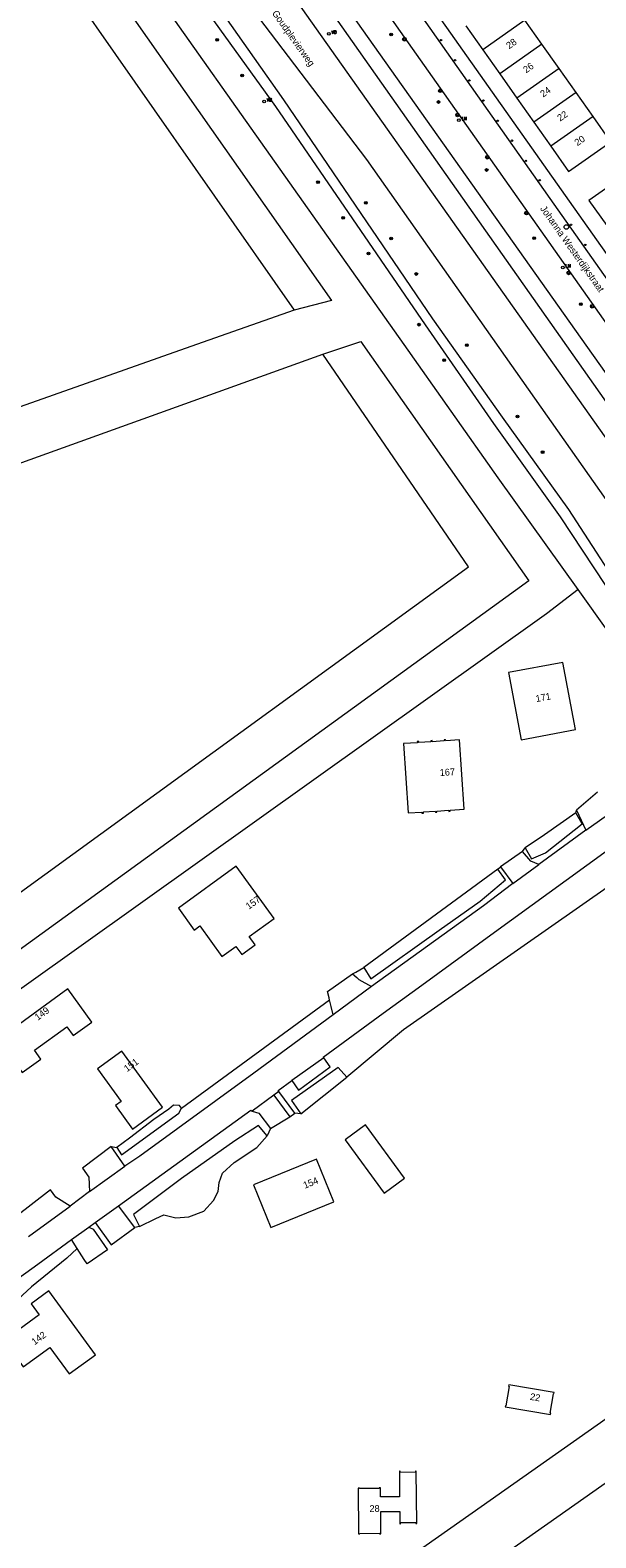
# Model space of a CAD drawing. Header units: metres. Extents: x 138165 to 154469, y 480134 to 494189.
# Tile 986 of 1056: x 150888 to 150992, y 483782 to 484058. Entities that reach past the tile are written whole.
import ezdxf

# ---------------------------------------------------------------- set-up
doc = ezdxf.new("R2010")
doc.units = ezdxf.units.M
doc.header["$LTSCALE"] = 0.001
doc.header["$MEASUREMENT"] = 0
for name, color, linetype, lineweight in [('Level 5', 7, 'Continuous', 0), ('TOP-L-topo objecten punt', 7, 'Continuous', 0), ('TOP-L-topo objecten vlak', 7, 'Continuous', 0), ('TOP-T-topo huisnummering naamgeving', 7, 'Continuous', 0)]:
    doc.layers.add(name, color=color, linetype=linetype, lineweight=lineweight)
doc.styles.add('Style-INTL_ISO', font='INTL_ISO.shx')
doc.styles.add('Style-STANDARD', font='STANDARD.shx')

# ---------------------------------------------------------------- blocks, each defined once
blk = doc.blocks.new('24')
at = {"layer": 'TOP-L-topo objecten punt', "color": 7, "linetype": 'Continuous', "lineweight": 0}
for radius in [0.025, 0.0182, 0.0115, 0.005]:
    blk.add_circle((0, 0), radius, dxfattribs=at)
blk = doc.blocks.new('*U13')
at = {"layer": 'Level 5', "color": 7, "linetype": 'Continuous', "lineweight": 0}
blk.add_circle((0, 0), 0.0415, dxfattribs=at)
blk = doc.blocks.new('150')
at = {"layer": 'Level 5', "color": 7, "linetype": 'Continuous', "lineweight": 0}
blk.add_blockref('*U13', (0, 0), dxfattribs=at)
blk = doc.blocks.new('39')
at = {"layer": 'TOP-L-topo objecten punt', "color": 7, "linetype": 'Continuous', "lineweight": 0}
for p, q in [((0.0175, 0.0175), (-0.0175, 0.0175)), ((-0.0175, 0.0175), (-0.0175, -0.0175)), ((0.0175, 0.0175), (0.0175, -0.0175)), ((0.0175, -0.0175), (-0.0175, -0.0175))]:
    blk.add_line(p, q, dxfattribs=at)
blk.add_circle((0, 0), 0.0332, dxfattribs=at)
blk = doc.blocks.new('16')
at = {"layer": 'TOP-L-topo objecten punt', "color": 7, "linetype": 'Continuous', "lineweight": 0}
blk.add_circle((0, 0), 0.025, dxfattribs=at)
at = {"layer": 'TOP-L-topo objecten punt', "color": 7, "linetype": 'Continuous', "lineweight": 0, "style": 'Style-STANDARD'}
blk.add_text('LM', height=0.06, dxfattribs=at).set_placement((0.0483, 0))
blk = doc.blocks.new('10')
at = {"layer": 'TOP-L-topo objecten punt', "linetype": 'Continuous', "lineweight": 0}
blk.add_circle((0, 0), 0.0125, dxfattribs=at)
blk = doc.blocks.new('14')
at = {"layer": 'TOP-L-topo objecten punt', "color": 7, "linetype": 'Continuous', "lineweight": 0}
blk.add_circle((0, 0), 0.025, dxfattribs=at)
at = {"layer": 'TOP-L-topo objecten punt', "color": 7, "linetype": 'Continuous', "lineweight": 0, "style": 'Style-STANDARD'}
blk.add_text('VB', height=0.06, dxfattribs=at).set_placement((0.0483, 0))

msp = doc.modelspace()

# ---------------------------------------------------------------- linework, layer by layer
at = {"layer": 'TOP-L-topo objecten vlak', "flags": 128}
for points in [[(150887.02, 484112.33), (150891.21, 484102.97), (150894.4, 484097.28), (150909.22, 484077.41), (150918.59, 484064.23), (150933.42, 484043.6), (150960.76, 484003.61), (150973.32, 483985.55), (150985.47, 483968.48), (150997.85, 483949.81), (151006.86, 483936.68), (151011.05, 483930.72), (151012.81, 483928.18)], [(150988.77, 483955.2), (150974.18, 483975.64), (150956.96, 484000), (150887.81, 484097.8), (150881.99, 484105.98)], [(150760.46, 483943.98), (150753.33, 483940.46), (150722.98, 483982.05), (150747.37, 484000), (150786.36, 484028.69), (150880.58, 484097.96), (150943.65, 484008.08), (150936.84, 484006.32)], [(150760.46, 483943.98), (150733.61, 483982.22), (150757.53, 484000), (150878.41, 484089.85), (150936.84, 484006.32)], [(150937.55, 484069.59), (151022.81, 483948.4), (151025.41, 483950.29), (150939.89, 484071.11)], [(151015.82, 483940.46), (151013.41, 483938.39), (151010.66, 483936.43), (151009.95, 483936.54), (150999.33, 483950.9), (150987.08, 483969.83), (150974.93, 483986.73), (150962.19, 484004.71), (150934.95, 484044.8), (150921.14, 484064.43), (150921.01, 484065.47), (150924.56, 484068.01)], [(151014.47, 483983.1), (150984.41, 484025.7), (150955.32, 484067.05)], [(151015.45, 483986.29), (150986.5, 484027.31), (150957.55, 484068.32)], [(151015.73, 483951.99), (150936.33, 484064.31)], [(150950.69, 484065.27), (151027.27, 483956.57), (151027.42, 483956.3), (151027.56, 483956.02), (151027.68, 483955.74)], [(150930.29, 484059.89), (150950.03, 484033.91), (151010.36, 483948.13)], [(150968.23, 484058.37), (150971.34, 484053.96)], [(150979.06, 484059.4), (150971.34, 484053.96)], [(150982.17, 484054.98), (150979.06, 484059.4)], [(150971.34, 484053.96), (150974.45, 484049.54)], [(150982.17, 484054.98), (150974.45, 484049.54)], [(150985.29, 484050.57), (150982.17, 484054.98)], [(150974.45, 484049.54), (150977.56, 484045.13)], [(150985.29, 484050.57), (150977.56, 484045.13)], [(150988.4, 484046.16), (150985.29, 484050.57)], [(150977.56, 484045.13), (150980.67, 484040.71)], [(150988.4, 484046.16), (150980.67, 484040.71)], [(150991.51, 484041.74), (150988.4, 484046.16)], [(150991.51, 484041.74), (150983.78, 484036.3)], [(150983.78, 484036.3), (150987.02, 484031.7), (150994.75, 484037.14), (150991.51, 484041.74)], [(150980.67, 484040.71), (150983.78, 484036.3)], [(151001.74, 484027.22), (150998.49, 484031.83), (150990.77, 484026.38), (150994.01, 484021.78)], [(150936.84, 484006.32), (150918.96, 484000), (150760.46, 483943.98)], [(150942.04, 483998.23), (150947.39, 484000), (150949.02, 484000.54), (150949.4, 484000), (150979.75, 483956.74), (150823.3, 483843.37), (150759.33, 483932.25), (150765.9, 483934.86)], [(150765.9, 483934.86), (150823.85, 483854.14), (150968.71, 483959.3), (150942.04, 483998.23)], [(150765.9, 483934.86), (150942.04, 483998.23)], [(150988.77, 483955.2), (150983.01, 483950.72), (150866.06, 483867.3), (150769.48, 483796.92)], [(151007.88, 483928.41), (151000, 483939.46), (150988.77, 483955.2)], [(150978.36, 483927.67), (150988.29, 483929.53), (150985.98, 483941.84), (150976.05, 483939.98), (150978.36, 483927.67)], [(150964.55, 483927.47), (150964.54, 483927.67), (150964.25, 483927.65), (150964.26, 483927.45), (150962.1, 483927.31), (150962.08, 483927.51), (150961.8, 483927.49), (150961.81, 483927.29), (150959.65, 483927.15), (150959.63, 483927.35), (150959.35, 483927.33), (150959.36, 483927.13), (150956.84, 483926.96), (150957.67, 483914.28), (150960.19, 483914.44), (150960.2, 483914.24), (150960.49, 483914.26), (150960.48, 483914.46), (150962.64, 483914.6), (150962.66, 483914.4), (150962.94, 483914.42), (150962.93, 483914.62), (150965.09, 483914.76), (150965.11, 483914.56), (150965.39, 483914.58), (150965.38, 483914.78), (150967.9, 483914.95), (150967.07, 483927.63), (150964.55, 483927.47)], [(150992.36, 483918.07), (150988.51, 483914.79)], [(150988.36, 483914.28), (150982.66, 483910.3), (150979.11, 483907.87)], [(150979.11, 483907.87), (150980.24, 483905.86), (150982.82, 483906.99), (150989.54, 483912.29), (150988.36, 483914.28)], [(150988.36, 483914.28), (150988.51, 483914.79)], [(150988.51, 483914.79), (150990.18, 483911.14)], [(150990.18, 483911.14), (150996.66, 483915.73)], [(150942.24, 483869.46), (150942.14, 483869.6), (150953.12, 483877.61), (150960.18, 483882.73), (150973.5, 483892.43), (150993.48, 483906.95), (151001.32, 483912.6)], [(150990.18, 483911.14), (150981.58, 483904.83)], [(150978.58, 483907.2), (150974.55, 483904.39)], [(150978.58, 483907.2), (150979.11, 483907.87)], [(150981.58, 483904.83), (150980.15, 483905.47), (150978.58, 483907.2)], [(150927.05, 483888.6), (150927.24, 483888.34), (150929.69, 483890.12), (150928.58, 483891.65), (150933.14, 483894.97), (150926.2, 483904.51), (150915.64, 483896.82), (150918.52, 483892.85), (150919.54, 483893.59), (150923.6, 483888.02), (150926.14, 483889.86), (150927.05, 483888.6)], [(150999.79, 483904.58), (150956.85, 483874.57), (150946.45, 483865.89)], [(150974.11, 483903.99), (150949.57, 483885.99)], [(150949.57, 483885.99), (150950.87, 483883.91), (150963.36, 483892.84), (150970.84, 483898.12), (150975.51, 483902.02), (150974.11, 483903.99)], [(150974.11, 483903.99), (150974.55, 483904.39)], [(150974.55, 483904.39), (150976.86, 483901.38)], [(150976.86, 483901.38), (150981.58, 483904.83)], [(150976.86, 483901.38), (150971.46, 483897.25), (150950.94, 483882.51)], [(150943.3, 483880.09), (150943.24, 483880.37), (150943.23, 483880.41), (150942.9, 483881.58), (150947.52, 483884.85)], [(150947.52, 483884.85), (150948.08, 483885.16), (150949.57, 483885.99)], [(150947.52, 483884.85), (150948.3, 483884.13), (150948.67, 483883.79), (150950.94, 483882.51)], [(150887.05, 483866.74), (150890.45, 483869.22), (150889.28, 483870.84), (150895.2, 483875.15), (150896.38, 483873.53), (150899.78, 483876.01), (150895.37, 483882.07), (150882.64, 483872.8), (150887.05, 483866.74)], [(150950.94, 483882.51), (150943.96, 483877.31)], [(150916.2, 483860.23), (150943.3, 483880.09)], [(150943.96, 483877.31), (150943.59, 483878.86), (150943.3, 483880.09)], [(150943.96, 483877.31), (150929.42, 483866.67), (150908.54, 483851.47), (150905.81, 483849.64)], [(150905.15, 483861.48), (150904.1, 483860.72), (150907.25, 483856.4), (150912.74, 483860.4), (150905.27, 483870.66), (150900.82, 483867.43), (150905.15, 483861.48)], [(150946.45, 483865.89), (150944.86, 483867.66), (150936.3, 483861.66), (150938.05, 483859.22)], [(150942.24, 483869.46), (150936.4, 483865.28)], [(150936.4, 483865.28), (150937.58, 483863.56), (150943.39, 483867.8), (150942.24, 483869.46)], [(150934.03, 483863.28), (150933.88, 483863.49), (150936.4, 483865.28)], [(150938.05, 483859.22), (150946.45, 483865.89)], [(150933.08, 483862.61), (150929.14, 483859.68)], [(150934.03, 483863.28), (150933.08, 483862.61)], [(150933.08, 483862.61), (150935.99, 483858.63)], [(150936.93, 483859.31), (150934.03, 483863.28)], [(150916.2, 483860.23), (150915.83, 483860.75), (150914.74, 483860.76), (150913.86, 483860.08), (150911.16, 483858.16), (150906.66, 483854.75), (150904.33, 483853.01)], [(150904.33, 483853.01), (150905.21, 483851.7), (150915.68, 483859.3), (150916.2, 483860.23)], [(150904.64, 483842.37), (150928.91, 483859.85), (150929.14, 483859.68)], [(150929.14, 483859.68), (150930.37, 483859.35), (150932.47, 483856.51)], [(150935.99, 483858.63), (150936.93, 483859.31)], [(150938.05, 483859.22), (150936.93, 483859.31)], [(150931.88, 483855.2), (150930.3, 483857.04), (150925.94, 483854.26), (150916.18, 483847.34), (150907.42, 483840.79), (150908.49, 483838.6)], [(150932.47, 483856.51), (150931.88, 483855.2)], [(150932.47, 483856.51), (150935.99, 483858.63)], [(150953.26, 483844.71), (150956.99, 483847.43), (150949.87, 483857.19), (150946.14, 483854.47), (150953.26, 483844.71)], [(151061.14, 483853.78), (151060.44, 483853.28), (151044.24, 483841.47), (151037.29, 483836.41), (151034.57, 483833.8), (151031.76, 483830.27), (151030.83, 483829.39), (150992.26, 483802.22), (150971.05, 483787.27), (150947.02, 483770.34), (150924.84, 483754.72), (150922.68, 483753.99), (150916.15, 483753.75), (150914.34, 483753.53), (150912.59, 483753.1), (150910.83, 483752.49), (150908.89, 483751.31), (150907.76, 483750.51), (150894.96, 483741.52), (150893.15, 483740.02), (150873.01, 483720.5)], [(150908.49, 483838.6), (150911.51, 483840.03), (150912.93, 483840.74), (150915.15, 483840.18), (150917.53, 483840.34), (150920.26, 483841.4), (150922.08, 483843.32), (150922.89, 483844.99), (150923.09, 483846.61), (150923.7, 483848.33), (150925.82, 483850.3), (150929.97, 483853.03), (150931.88, 483855.2)], [(150903.33, 483853.2), (150898.1, 483849.24), (150899.21, 483847.6), (150899.35, 483844.97)], [(150903.33, 483853.2), (150904.33, 483853.01)], [(150905.81, 483849.64), (150903.33, 483853.2)], [(150932.55, 483838.41), (150944.07, 483843.09), (150940.9, 483850.89), (150929.38, 483846.22), (150932.55, 483838.41)], [(150899.35, 483844.97), (150905.81, 483849.64)], [(150879.62, 483713.68), (150899.76, 483733.2), (150900.42, 483733.75), (150914.36, 483743.53), (150916.5, 483744.26), (150923.04, 483744.5), (150924.88, 483744.7), (150926.83, 483745.17), (150928.25, 483745.76), (150930.31, 483746.95), (150950.75, 483761.36), (150993.1, 483791.19), (151036.3, 483821.62), (151039.2, 483824.35), (151041.91, 483827.77), (151042.39, 483828.37), (151066.04, 483845.6), (151066.65, 483846.05)], [(150895.82, 483842.28), (150893.19, 483843.97), (150892.21, 483845.32), (150885.72, 483840.2)], [(150899.35, 483844.97), (150895.82, 483842.28)], [(150888.22, 483836.74), (150895.82, 483842.28)], [(150900.39, 483839.29), (150904.64, 483842.37)], [(150907.63, 483838.38), (150904.64, 483842.37)], [(150896.08, 483836.19), (150899.22, 483838.43)], [(150899.22, 483838.43), (150900.03, 483838.09), (150902.65, 483834.33), (150898.95, 483831.76), (150898.38, 483832.52), (150897.1, 483834.56)], [(150899.22, 483838.43), (150900.39, 483839.29)], [(150900.39, 483839.29), (150903.3, 483835.25), (150907.63, 483838.38)], [(150908.49, 483838.6), (150907.63, 483838.38)], [(150897.1, 483834.56), (150895.2, 483832.78), (150888.74, 483827.51), (150883.86, 483823.03)], [(150885.11, 483828.22), (150889.88, 483831.66), (150896.08, 483836.19)], [(150897.1, 483834.56), (150896.08, 483836.19)], [(150890.17, 483822.4), (150883.73, 483817.72), (150887.24, 483812.9), (150892.09, 483816.43), (150895.62, 483811.58), (150900.44, 483815.08), (150891.92, 483826.78), (150888.69, 483824.43), (150890.17, 483822.4)], [(150976.07, 483809.33), (150976.17, 483809.31), (150975.57, 483805.76), (150975.48, 483805.78), (150975.43, 483805.54), (150983.72, 483804.16), (150983.76, 483804.4), (150983.66, 483804.41), (150984.25, 483807.97), (150984.35, 483807.95), (150984.39, 483808.19), (150976.11, 483809.57), (150976.07, 483809.33)], [(150959.1, 483784.41), (150959.11, 483784.21), (150959.25, 483784.21), (150959.16, 483793.81), (150959.01, 483793.81), (150959.02, 483793.61), (150956.22, 483793.58), (150956.21, 483793.78), (150956.07, 483793.78), (150956.12, 483789.12), (150952.62, 483789.09), (150952.61, 483790.75), (150952.36, 483790.74), (150952.36, 483790.64), (150948.76, 483790.61), (150948.76, 483790.71), (150948.52, 483790.71), (150948.6, 483782.31), (150948.84, 483782.31), (150948.84, 483782.41), (150952.44, 483782.45), (150952.44, 483782.35), (150952.68, 483782.35), (150952.65, 483786.41), (150956.14, 483786.44), (150956.16, 483784.18), (150956.3, 483784.18), (150956.3, 483784.38), (150959.1, 483784.41)]]:
    msp.add_lwpolyline(points, dxfattribs=at)

# ---------------------------------------------------------------- block references
at = {"layer": 'TOP-L-topo objecten punt', "xscale": 10, "yscale": 10, "zscale": 10}
for name, p in [('24', (150922.7, 484055.8)), ('14', (150943.16, 484056.91)), ('24', (150954.57, 484056.78)), ('39', (150957, 484055.89)), ('10', (150963.69, 484055.73)), ('24', (150927.32, 484049.28)), ('10', (150966.26, 484052.06)), ('39', (150963.56, 484046.48)), ('10', (150968.87, 484048.35)), ('14', (150931.31, 484044.52)), ('24', (150963.25, 484044.41)), ('10', (150971.46, 484044.67)), ('39', (150966.71, 484042.03)), ('16', (150966.97, 484041.07)), ('10', (150974.07, 484040.98)), ('10', (150976.68, 484037.33)), ('39', (150972.16, 484034.29)), ('10', (150979.25, 484033.64)), ('24', (150972.04, 484031.96)), ('10', (150981.75, 484030.09)), ('24', (150941.18, 484029.73)), ('24', (150949.93, 484025.96)), ('24', (150945.8, 484023.21)), ('39', (150979.31, 484024.08)), ('150', (150986.64, 484021.54)), ('10', (150987.48, 484021.94)), ('24', (150954.55, 484019.44)), ('24', (150980.74, 484019.48)), ('24', (150950.42, 484016.69)), ('10', (150990.1, 484018.24)), ('16', (150985.98, 484014.11)), ('24', (150959.17, 484012.92)), ('39', (150987.05, 484013.13)), ('24', (150989.26, 484007.39)), ('39', (150991.36, 484007.02)), ('24', (150959.66, 484003.65)), ('24', (150968.42, 483999.88)), ('24', (150964.28, 483997.13)), ('24', (150977.67, 483986.84)), ('24', (150982.29, 483980.33))]:
    msp.add_blockref(name, p, dxfattribs=at)

# ---------------------------------------------------------------- texts
at = {"layer": 'TOP-T-topo huisnummering naamgeving', "style": 'Style-INTL_ISO'}
for s, rotation, p in [('Goudplevierweg', 305.3, (150932.69, 484060.65)), ('28', 35.2, (150976.16, 484054.05)), ('26', 35.2, (150979.27, 484049.64)), ('24', 35.2, (150982.39, 484045.22)), ('22', 35.2, (150985.5, 484040.81)), ('20', 35.2, (150988.67, 484036.3)), ('Johanna Westerdijkstraat', 305.2, (150981.77, 484024.88)), ('171', 10.6, (150981.13, 483934.56)), ('167', 3.7, (150963.49, 483921.03)), ('157', 36, (150928.51, 483896.54)), ('149', 36.1, (150889.89, 483876.22)), ('151', 36.1, (150906.22, 483866.81)), ('154', 22.1, (150938.77, 483845.48)), ('142', 36.1, (150889.3, 483816.82)), ('22', 350.5, (150979.91, 483806.86)), ('28', 0.5, (150950.6, 483786.33))]:
    msp.add_text(s, height=1.25, rotation=rotation, dxfattribs=at).set_placement(p)

doc.saveas('drawing.dxf')
